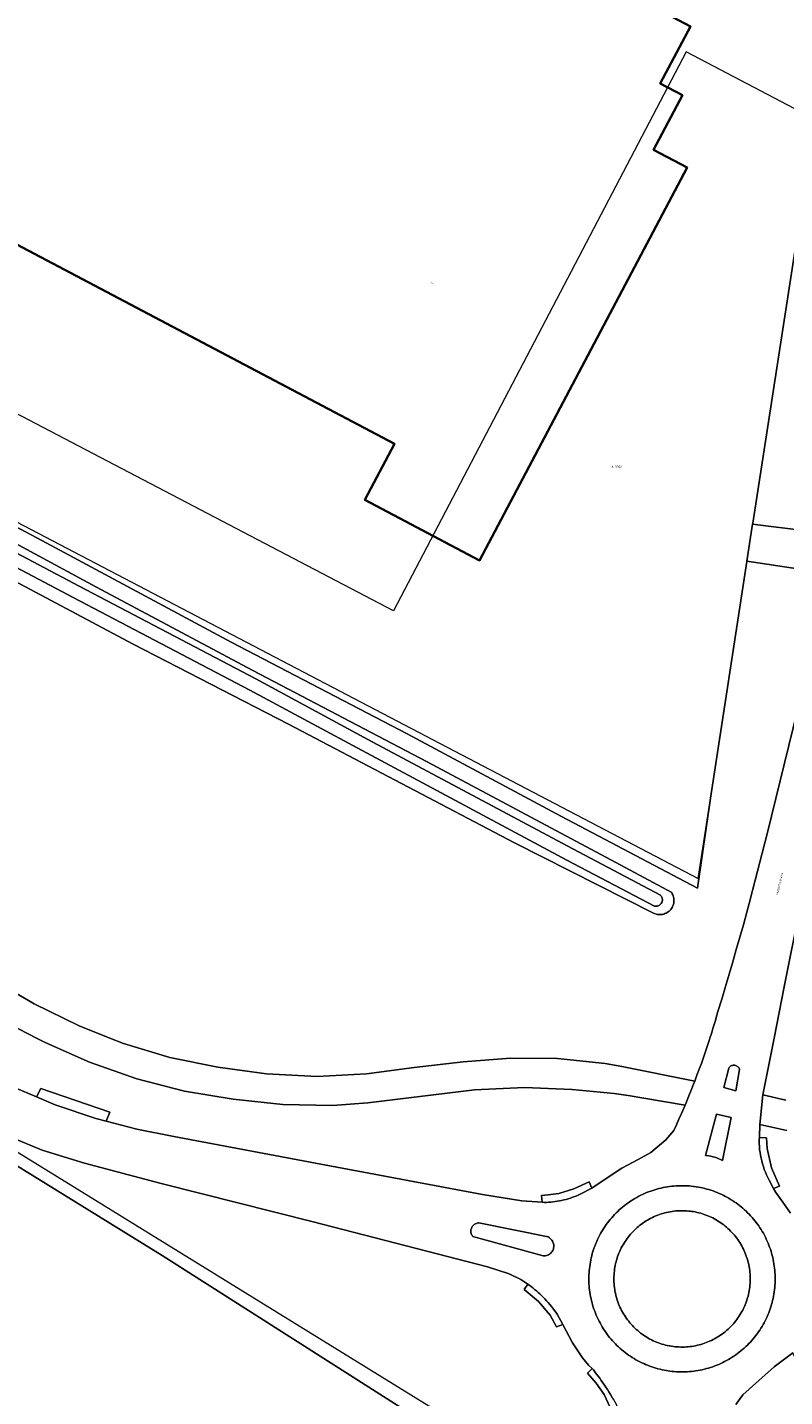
# Model space of a CAD drawing. Header units: metres. Extents: x 250001 to 257773, y 598992 to 609118.
# Tile 574 of 656: x 252757 to 252877, y 606443 to 606660. Entities that reach past the tile are written whole.
import ezdxf
from ezdxf.enums import TextEntityAlignment as Align
from ezdxf.lldxf.tags import DXFTag

# ---------------------------------------------------------------- set-up
doc = ezdxf.new("R2010")
doc.units = ezdxf.units.M
for name, color, linetype, lineweight in [('B-WE-GR-GRAS-GV', 252, 'Continuous', 13), ('B-WE-GR-GROENVOORZIENING-GV', 252, 'Continuous', 18), ('B-WE-IE-TERREINAFSCHEIDING_KUNSTMATIG_HEKWERK-G', 252, 'IE-TERREINAFSCHEIDING-KUNSTMATIG', 18), ('B-WE-KG-GRENS_PERCEEL-G', 150, 'KG-PERCEEL', 18), ('B-WE-KG-GRENS_PERCEEL-S', 150, 'Continuous', 25), ('B-WE-OG-BEBOUWING-GV', 1, 'Continuous', 35), ('B-WE-OG-BEBOUWING-T18', 7, 'Continuous', 18), ('B-WE-OG-TERREIN_ERF-GV', 7, 'Continuous', 18), ('B-WE-OG-TOPOGRAFIE-T18', 2, 'Continuous', 18), ('B-WE-OG-WATER-GV', 252, 'Continuous', 18), ('B-WE-OG-WATER_SLOOT-GV', 252, 'Continuous', 18), ('B-WE-VH-VERHARDING_GESLOTEN-GV', 252, 'Continuous', 18), ('B-WE-VH-VERHARDING_OPEN-GV', 252, 'Continuous', 18), ('X-XX-AL-REFERENTIE-G', 7, 'Continuous', 18)]:
    doc.layers.add(name, color=color, linetype=linetype, lineweight=lineweight)
doc.styles.add('NLCS-ISO', font='NLCS-ISO.ttf')
doc.styles.add('NLCS-ISO-ANNOTATIEF-T18', font='NLCS-ISO.ttf', dxfattribs={"height": 1.8})
doc.styles.get("Standard").update_dxf_attribs({"font": 'NLCS-ISO.ttf'})
doc.linetypes.add('IE-TERREINAFSCHEIDING-KUNSTMATIG', pattern='A,4,[82,NLCS.shx,S=0.75,R=90,X=0,Y=0],4,-2', length=10)
tags = doc.linetypes.add('KG-PERCEEL', pattern='A,5.5,-2,["P",Standard,S=1.8,R=0,X=-0.5,Y=-0.9],-2,5.5,-2,[5,NLCS.SHX,S=0.75,R=0,X=0,Y=0],-2', length=19).pattern_tags.tags
tags[6] = DXFTag(74, 10)

# ---------------------------------------------------------------- blocks, each defined once
blk = doc.blocks.new('SKG-PERCEELNUMMER-SO')
at = {"style": 'NLCS-ISO', "oblique": 10, "flags": 1}
blk.add_attdef('GEMEENTECODE', text='', height=1.8, dxfattribs=at).set_placement((0, 2.6), align=Align.MIDDLE_CENTER)
at = {"style": 'NLCS-ISO', "oblique": 10}
blk.add_attdef('SECTIE', text='', height=1.8, dxfattribs=at).set_placement((-0.5, 0), align=Align.MIDDLE_RIGHT)
blk.add_attdef('PERCEELNUMMER', text='', height=1.8, dxfattribs=at).set_placement((0.5, 0), align=Align.MIDDLE_LEFT)
blk = doc.blocks.new('BS2021-132-Xref-KAD-20210617')
at = {"layer": 'B-WE-KG-GRENS_PERCEEL-G', "flags": 128}
for points in [[(252882.194, 606645.613), (252861.74, 606656.32), (252815.36, 606567.73), (252609.183, 606675.668)], [(252602.109, 606662.146), (252863.647, 606525.284)], [(252863.647, 606525.284), (252876.903, 606611.253), (252881.459, 606640.864), (252882.194, 606645.613)], [(252595.626, 606574.342), (252628.836, 606553.757), (252632.196, 606558.237), (252668.26, 606536.285), (252747.108, 606487.229), (252858.212, 606418.685), (252854.18, 606412.189), (252876.875, 606397.058)]]:
    blk.add_lwpolyline(points, dxfattribs=at)
at = {"layer": 'B-WE-KG-GRENS_PERCEEL-S', "xscale": 0.2, "yscale": 0.2, "zscale": 0.2}
blk.add_blockref('SKG-PERCEELNUMMER-SO', (252850.346, 606590.535), dxfattribs=at).add_auto_attribs({'PERCEELNUMMER': '3352', 'SECTIE': 'A'})
blk = doc.blocks.new('BS2021-132-Xref-BGT-GRIJS-20210617-aangepast')
at = {"layer": 'B-WE-GR-GRAS-GV', "flags": 128}
for points in [[(252854.25, 606417.362), (252778.693, 606465.513), (252722.828, 606500.053), (252704.968, 606510.712), (252680.286, 606526.767), (252631.603, 606557.327), (252628.327, 606552.431), (252626.825, 606549.543), (252614.179, 606556.823), (252598.311, 606566.123), (252593.058, 606569.26)], [(252882.408, 606533.615), (252877.315, 606508.122), (252875.71, 606500), (252873.931, 606490.992), (252877.583, 606490.148)]]:
    blk.add_lwpolyline(points, dxfattribs=at)
blk.add_lwpolyline([(252774.308, 606836.816), (252661.712, 606907.197), (252660.29, 606904.843), (252772.851, 606834.484), (252822.094, 606803.703), (252829.115, 606799.314), (252831.529, 606797.805), (252848.316, 606787.313), (252895.215, 606747.052), (252897.561, 606745.037), (252872.317, 606581.637), (252872.289, 606581.456), (252880.367, 606580.476), (252881.982, 606581.376), (252900.158, 606653.646), (252912.065, 606702.089), (252917.596, 606728.354), (252920.89, 606741.948), (252921.573, 606744.764), (252832.163, 606800.652), (252829.815, 606802.12), (252823.552, 606806.035)], close=True, dxfattribs=at)
at = {"layer": 'B-WE-GR-GROENVOORZIENING-GV', "flags": 128}
for points in [[(252752.511, 606508.836), (252758.408, 606505.419), (252765.537, 606501.955), (252770.398, 606500), (252772.561, 606499.13), (252779.909, 606496.92), (252787.514, 606495.358), (252795.247, 606494.323), (252803.289, 606493.924), (252811.072, 606494.309), (252818.643, 606495.35), (252826.432, 606496.247), (252833.914, 606496.818), (252841.38, 606496.756), (252848.95, 606495.942), (252851.301, 606495.544), (252863.125, 606493.166), (252863.481, 606494.101), (252863.828, 606495.039), (252864.169, 606495.98), (252864.502, 606496.924), (252864.827, 606497.87), (252865.145, 606498.818), (252865.455, 606499.77), (252865.528, 606500), (252865.758, 606500.723), (252866.053, 606501.679), (252866.34, 606502.638), (252866.62, 606503.598), (252866.799, 606504.229), (252867.397, 606506.185), (252867.988, 606508.143), (252868.571, 606510.103), (252869.147, 606512.066), (252869.714, 606514.03), (252870.275, 606515.997), (252870.827, 606517.967), (252871.372, 606519.938), (252871.908, 606521.911), (252871.928, 606521.984), (252874.609, 606532.359), (252883.479, 606568.55)], [(252879.466, 606574.357), (252871.371, 606575.581), (252871.365, 606575.541), (252865.599, 606538.019), (252863.57, 606523.745), (252842.025, 606535.114), (252817.549, 606548.232), (252789.674, 606562.775), (252759.629, 606578.851), (252722.488, 606598.568), (252695.837, 606612.564), (252661.687, 606630.723), (252624.182, 606650.512), (252610.814, 606657.667), (252603.287, 606661.719), (252613.226, 606680.373), (252624.412, 606701.568), (252638.5, 606728.168), (252649.591, 606749.393), (252666.602, 606781.457), (252680.755, 606808.118)], [(252755.397, 606492.102), (252758.797, 606490.67), (252759.455, 606492.022), (252770.434, 606488.227), (252769.857, 606486.795), (252774.706, 606485.536), (252780.534, 606484.39), (252804.717, 606479.842), (252829.478, 606475.169), (252835.733, 606474.179), (252838.962, 606473.957), (252838.854, 606475.036), (252839.867, 606475.122), (252841.585, 606475.366), (252843.962, 606476.092), (252846.375, 606477.197), (252846.819, 606476.205), (252848.777, 606477.517), (252851.59, 606479.381), (252854.157, 606480.724), (252856.178, 606481.858), (252858.519, 606483.838), (252859.793, 606485.323), (252860.211, 606486.23), (252860.622, 606487.141), (252861.025, 606488.054), (252861.422, 606488.971), (252861.589, 606489.366), (252854.73, 606490.499), (252852.594, 606490.898), (252850.338, 606491.215), (252843.721, 606491.839), (252836.119, 606492.16), (252828.212, 606491.764), (252811.326, 606489.749), (252805.724, 606489.315), (252797.829, 606489.481), (252789.972, 606490.304), (252782.244, 606491.582), (252774.673, 606493.557), (252767.187, 606496.159), (252760.19, 606499.288), (252758.807, 606500), (252753.183, 606502.896)], [(252746.249, 606583.38), (252768.181, 606571.528), (252793.085, 606558.275), (252820.723, 606543.76), (252850.625, 606527.816), (252859.474, 606523.045), (252859.57, 606522.881), (252859.651, 606522.709), (252859.718, 606522.531), (252859.77, 606522.348), (252859.806, 606522.161), (252859.827, 606521.972), (252859.831, 606521.781), (252859.819, 606521.591), (252859.792, 606521.403), (252859.749, 606521.218), (252859.69, 606521.037), (252859.617, 606520.861), (252859.529, 606520.693), (252859.427, 606520.532), (252859.312, 606520.381), (252859.184, 606520.239), (252859.045, 606520.109), (252858.896, 606519.991), (252858.738, 606519.886), (252858.571, 606519.795), (252858.397, 606519.718), (252858.217, 606519.656), (252858.033, 606519.609), (252857.845, 606519.578), (252857.655, 606519.562), (252857.465, 606519.563), (252857.275, 606519.58), (252857.151, 606519.6), (252856.605, 606519.77), (252834.543, 606530.942), (252798.743, 606549.735), (252774.131, 606562.44), (252752.029, 606574.147)], [(252722.828, 606500.053), (252778.693, 606465.513), (252854.25, 606417.362)], [(252850.281, 606440.153), (252848.752, 606443.469), (252847.486, 606445.289), (252846.104, 606446.889), (252846.886, 606447.598), (252846.308, 606448.129), (252845.346, 606449.305), (252843.747, 606451.69), (252842.201, 606454.6), (252841.223, 606454.233), (252840.193, 606456.089), (252838.372, 606458.241), (252836.087, 606460.109), (252836.664, 606460.959), (252835.585, 606461.693), (252833.684, 606462.592), (252830.259, 606463.721), (252802.667, 606470.875), (252778.541, 606476.921), (252766.422, 606480.168), (252759.681, 606482.216), (252753.342, 606484.874)], [(252877.696, 606485.361), (252873.429, 606486.312), (252873.382, 606484.242), (252874.489, 606484.199), (252874.584, 606482.508), (252875.31, 606479.444), (252876.566, 606476.541), (252875.586, 606476.13), (252875.967, 606475.486), (252877.062, 606473.995), (252878.318, 606472.219)], [(252880.324, 606434.796), (252884.458, 606451.41), (252882.629, 606451.485), (252882.779, 606450.454), (252881.561, 606450.164), (252880.143, 606449.61), (252879.135, 606449.096), (252878.672, 606450.097), (252875.737, 606447.869), (252873.26, 606445.708), (252870.724, 606443.454), (252869.624, 606441.888)]]:
    blk.add_lwpolyline(points, dxfattribs=at)
blk.add_lwpolyline([(252861.574, 606472.617), (252861.28, 606472.626), (252860.986, 606472.626), (252860.692, 606472.619), (252860.398, 606472.603), (252860.105, 606472.58), (252859.813, 606472.548), (252859.521, 606472.509), (252859.231, 606472.462), (252858.942, 606472.406), (252858.655, 606472.343), (252858.37, 606472.272), (252858.086, 606472.194), (252857.805, 606472.108), (252857.527, 606472.014), (252857.25, 606471.912), (252856.977, 606471.804), (252856.707, 606471.687), (252856.44, 606471.564), (252856.177, 606471.433), (252855.917, 606471.295), (252855.661, 606471.15), (252855.409, 606470.998), (252855.162, 606470.84), (252854.919, 606470.674), (252854.68, 606470.503), (252854.446, 606470.324), (252854.217, 606470.14), (252853.993, 606469.949), (252853.775, 606469.752), (252853.562, 606469.55), (252853.354, 606469.341), (252853.152, 606469.127), (252852.956, 606468.908), (252852.766, 606468.683), (252852.583, 606468.454), (252852.405, 606468.219), (252852.234, 606467.98), (252852.07, 606467.736), (252851.912, 606467.488), (252851.762, 606467.236), (252851.618, 606466.979), (252851.481, 606466.719), (252851.351, 606466.455), (252851.228, 606466.188), (252851.113, 606465.917), (252851.005, 606465.643), (252850.905, 606465.367), (252850.812, 606465.088), (252850.727, 606464.806), (252850.65, 606464.523), (252850.58, 606464.237), (252850.518, 606463.95), (252850.464, 606463.661), (252850.418, 606463.37), (252850.379, 606463.079), (252850.349, 606462.786), (252850.326, 606462.493), (252850.312, 606462.199), (252850.306, 606461.905), (252850.307, 606461.611), (252850.317, 606461.317), (252850.334, 606461.024), (252850.36, 606460.731), (252850.394, 606460.438), (252850.435, 606460.147), (252850.484, 606459.857), (252850.542, 606459.569), (252850.607, 606459.282), (252850.679, 606458.997), (252850.76, 606458.714), (252850.848, 606458.434), (252850.944, 606458.156), (252851.047, 606457.881), (252851.158, 606457.608), (252851.276, 606457.339), (252851.402, 606457.073), (252851.534, 606456.81), (252851.674, 606456.552), (252851.821, 606456.297), (252851.974, 606456.046), (252852.135, 606455.799), (252852.302, 606455.557), (252852.475, 606455.32), (252852.655, 606455.087), (252852.841, 606454.86), (252853.034, 606454.637), (252853.232, 606454.42), (252853.436, 606454.208), (252853.646, 606454.002), (252853.861, 606453.802), (252854.082, 606453.608), (252854.308, 606453.419), (252854.539, 606453.237), (252854.774, 606453.062), (252855.015, 606452.892), (252855.26, 606452.73), (252855.509, 606452.574), (252855.763, 606452.425), (252856.02, 606452.282), (252856.281, 606452.147), (252856.546, 606452.019), (252856.814, 606451.899), (252857.086, 606451.786), (252857.36, 606451.68), (252857.637, 606451.581), (252857.917, 606451.49), (252858.199, 606451.407), (252858.483, 606451.332), (252858.769, 606451.264), (252859.057, 606451.204), (252859.158, 606451.185), (252859.448, 606451.136), (252859.739, 606451.095), (252860.031, 606451.061), (252860.324, 606451.036), (252860.618, 606451.018), (252860.912, 606451.009), (252861.206, 606451.007), (252861.5, 606451.014), (252861.793, 606451.028), (252862.087, 606451.051), (252862.379, 606451.082), (252862.671, 606451.12), (252862.961, 606451.166), (252863.25, 606451.221), (252863.538, 606451.283), (252863.823, 606451.353), (252864.107, 606451.43), (252864.388, 606451.516), (252864.667, 606451.609), (252864.944, 606451.709), (252865.217, 606451.817), (252865.488, 606451.932), (252865.755, 606452.055), (252866.019, 606452.185), (252866.279, 606452.322), (252866.535, 606452.466), (252866.788, 606452.617), (252867.036, 606452.775), (252867.28, 606452.939), (252867.519, 606453.11), (252867.753, 606453.288), (252867.983, 606453.472), (252868.207, 606453.662), (252868.427, 606453.858), (252868.64, 606454.06), (252868.848, 606454.267), (252869.051, 606454.48), (252869.248, 606454.699), (252869.438, 606454.923), (252869.623, 606455.152), (252869.801, 606455.386), (252869.973, 606455.625), (252870.138, 606455.868), (252870.296, 606456.116), (252870.448, 606456.368), (252870.593, 606456.624), (252870.73, 606456.883), (252870.861, 606457.147), (252870.984, 606457.414), (252871.101, 606457.684), (252871.209, 606457.957), (252871.311, 606458.233), (252871.404, 606458.512), (252871.49, 606458.793), (252871.569, 606459.077), (252871.639, 606459.362), (252871.702, 606459.649), (252871.757, 606459.938), (252871.805, 606460.229), (252871.844, 606460.52), (252871.875, 606460.812), (252871.898, 606461.106), (252871.914, 606461.399), (252871.921, 606461.693), (252871.921, 606461.987), (252871.912, 606462.281), (252871.895, 606462.575), (252871.871, 606462.868), (252871.838, 606463.16), (252871.798, 606463.451), (252871.749, 606463.742), (252871.693, 606464.03), (252871.629, 606464.317), (252871.557, 606464.602), (252871.477, 606464.885), (252871.39, 606465.166), (252871.295, 606465.444), (252871.193, 606465.72), (252871.083, 606465.993), (252870.966, 606466.263), (252870.841, 606466.529), (252870.709, 606466.792), (252870.571, 606467.051), (252870.425, 606467.306), (252870.272, 606467.558), (252870.112, 606467.805), (252869.946, 606468.047), (252869.773, 606468.285), (252869.594, 606468.519), (252869.409, 606468.747), (252869.217, 606468.97), (252869.02, 606469.188), (252868.816, 606469.4), (252868.607, 606469.607), (252868.393, 606469.808), (252868.172, 606470.003), (252867.947, 606470.192), (252867.717, 606470.375), (252867.482, 606470.551), (252867.242, 606470.721), (252866.997, 606470.885), (252866.749, 606471.042), (252866.495, 606471.192), (252866.238, 606471.334), (252865.978, 606471.47), (252865.713, 606471.599), (252865.446, 606471.721), (252865.175, 606471.835), (252864.901, 606471.942), (252864.624, 606472.041), (252864.345, 606472.133), (252864.063, 606472.217), (252863.779, 606472.293), (252863.493, 606472.362), (252863.205, 606472.423), (252862.916, 606472.476), (252862.625, 606472.521), (252862.453, 606472.544), (252862.161, 606472.576), (252861.868, 606472.601)], close=True, dxfattribs=at)
at = {"layer": 'B-WE-IE-TERREINAFSCHEIDING_KUNSTMATIG_HEKWERK-G', "flags": 128}
blk.add_lwpolyline([(252865.599, 606538.019), (252863.57, 606523.745), (252842.025, 606535.114), (252817.549, 606548.232), (252789.673, 606562.775), (252759.629, 606578.851), (252722.489, 606598.568), (252695.837, 606612.564), (252661.687, 606630.723), (252624.182, 606650.512), (252610.814, 606657.667), (252603.287, 606661.719), (252613.226, 606680.373), (252624.412, 606701.568), (252638.5, 606728.168), (252649.591, 606749.393), (252666.602, 606781.457), (252680.756, 606808.118), (252697.534, 606839.926), (252710.132, 606863.447), (252740.51, 606844.515), (252758.586, 606833.134), (252784.039, 606817.242), (252807.01, 606802.726), (252842.777, 606780.305), (252862.959, 606767.478), (252885.833, 606753.008), (252897.635, 606745.515)], dxfattribs=at)
at = {"layer": 'B-WE-OG-BEBOUWING-GV', "flags": 128}
blk.add_lwpolyline([(252748.626, 606743.008), (252704.328, 606766.391), (252657.475, 606677.63), (252701.773, 606654.247), (252704.193, 606658.832), (252707.612, 606657.027), (252705.192, 606652.442), (252815.538, 606594.193), (252810.845, 606585.302), (252829.022, 606575.707), (252861.9, 606637.99), (252856.591, 606640.793), (252861.171, 606649.469), (252857.661, 606651.322), (252862.446, 606660.385), (252742.741, 606723.575), (252738.237, 606715.042), (252734.817, 606716.848)], close=True, dxfattribs=at)
at = {"layer": 'B-WE-OG-TERREIN_ERF-GV', "flags": 128}
blk.add_lwpolyline([(252680.755, 606808.118), (252666.602, 606781.457), (252649.591, 606749.393), (252638.5, 606728.168), (252624.412, 606701.568), (252613.226, 606680.373), (252603.287, 606661.719), (252610.814, 606657.667), (252624.182, 606650.512), (252661.687, 606630.723), (252695.837, 606612.564), (252722.488, 606598.568), (252759.629, 606578.851), (252789.674, 606562.775), (252817.549, 606548.232), (252842.025, 606535.114), (252863.57, 606523.745), (252865.599, 606538.019), (252871.365, 606575.541), (252871.371, 606575.581), (252872.289, 606581.456), (252872.317, 606581.637), (252897.561, 606745.037)], dxfattribs=at)
blk.add_lwpolyline([(252829.022, 606575.707), (252810.845, 606585.302), (252815.538, 606594.193), (252705.192, 606652.442), (252707.612, 606657.027), (252704.193, 606658.832), (252701.773, 606654.247), (252657.475, 606677.63), (252704.328, 606766.391), (252748.626, 606743.008), (252734.817, 606716.848), (252738.237, 606715.042), (252742.741, 606723.575), (252862.446, 606660.385), (252857.661, 606651.322), (252861.171, 606649.469), (252856.591, 606640.793), (252861.9, 606637.99)], close=True, dxfattribs=at)
at = {"layer": 'B-WE-OG-WATER-GV', "flags": 128}
blk.add_lwpolyline([(252734.482, 606585.762), (252764.622, 606569.852), (252792.602, 606555.158), (252811.073, 606545.191), (252842.862, 606528.217), (252856.758, 606520.895), (252856.818, 606520.886), (252856.948, 606520.878), (252857.077, 606520.887), (252857.204, 606520.911), (252857.327, 606520.951), (252857.444, 606521.006), (252857.554, 606521.074), (252857.655, 606521.156), (252857.744, 606521.249), (252857.822, 606521.353), (252857.886, 606521.466), (252857.936, 606521.585), (252857.97, 606521.71), (252857.989, 606521.838), (252857.992, 606521.968), (252857.979, 606522.096), (252857.951, 606522.223), (252857.907, 606522.344), (252857.848, 606522.46), (252857.775, 606522.567), (252857.69, 606522.665), (252843.799, 606529.984), (252812.019, 606546.953), (252793.542, 606556.923), (252765.553, 606571.622), (252735.416, 606587.53)], dxfattribs=at)
at = {"layer": 'B-WE-OG-WATER_SLOOT-GV', "flags": 128}
for points in [[(252752.029, 606574.147), (252774.131, 606562.44), (252798.743, 606549.735), (252834.543, 606530.942), (252856.605, 606519.77), (252857.151, 606519.6), (252857.275, 606519.58), (252857.465, 606519.563), (252857.655, 606519.562), (252857.845, 606519.578), (252858.033, 606519.609), (252858.217, 606519.656), (252858.397, 606519.718), (252858.571, 606519.795), (252858.738, 606519.886), (252858.896, 606519.991), (252859.045, 606520.109), (252859.184, 606520.239), (252859.312, 606520.381), (252859.427, 606520.532), (252859.529, 606520.693), (252859.617, 606520.861), (252859.69, 606521.037), (252859.749, 606521.218), (252859.792, 606521.403), (252859.819, 606521.591), (252859.831, 606521.781), (252859.827, 606521.972), (252859.806, 606522.161), (252859.77, 606522.348), (252859.718, 606522.531), (252859.651, 606522.709), (252859.57, 606522.881), (252859.474, 606523.045), (252850.625, 606527.816), (252820.723, 606543.76), (252793.085, 606558.275), (252768.181, 606571.528), (252746.249, 606583.38)], [(252735.416, 606587.53), (252765.553, 606571.622), (252793.542, 606556.923), (252812.019, 606546.953), (252843.799, 606529.984), (252857.69, 606522.665), (252857.775, 606522.567), (252857.848, 606522.46), (252857.907, 606522.344), (252857.951, 606522.223), (252857.979, 606522.096), (252857.992, 606521.968), (252857.989, 606521.838), (252857.97, 606521.71), (252857.936, 606521.585), (252857.886, 606521.466), (252857.822, 606521.353), (252857.744, 606521.249), (252857.655, 606521.156), (252857.554, 606521.074), (252857.444, 606521.006), (252857.327, 606520.951), (252857.204, 606520.911), (252857.077, 606520.887), (252856.948, 606520.878), (252856.818, 606520.886), (252856.758, 606520.895), (252842.862, 606528.217), (252811.073, 606545.191), (252792.602, 606555.158), (252764.622, 606569.852), (252734.482, 606585.762)]]:
    blk.add_lwpolyline(points, dxfattribs=at)
at = {"layer": 'B-WE-VH-VERHARDING_GESLOTEN-GV', "flags": 128}
for points in [[(252753.183, 606502.896), (252758.807, 606500), (252760.19, 606499.288), (252767.187, 606496.159), (252774.673, 606493.557), (252782.244, 606491.582), (252789.972, 606490.304), (252797.829, 606489.481), (252805.724, 606489.315), (252811.326, 606489.749), (252828.212, 606491.764), (252836.119, 606492.16), (252843.721, 606491.839), (252850.338, 606491.215), (252852.594, 606490.898), (252854.73, 606490.499), (252861.589, 606489.366), (252861.81, 606489.891), (252862.192, 606490.814), (252862.566, 606491.74), (252862.933, 606492.669), (252863.125, 606493.166), (252851.301, 606495.544), (252848.95, 606495.942), (252841.38, 606496.756), (252833.914, 606496.818), (252826.432, 606496.247), (252818.643, 606495.35), (252811.072, 606494.309), (252803.289, 606493.924), (252795.247, 606494.323), (252787.514, 606495.358), (252779.909, 606496.92), (252772.561, 606499.13), (252770.398, 606500), (252765.537, 606501.955), (252758.408, 606505.419), (252752.511, 606508.836)], [(252878.318, 606472.219), (252877.062, 606473.995), (252875.967, 606475.486), (252875.586, 606476.13), (252874.903, 606477.484), (252874.693, 606477.897), (252874.497, 606478.317), (252874.315, 606478.744), (252874.148, 606479.177), (252873.997, 606479.615), (252873.86, 606480.058), (252873.739, 606480.506), (252873.634, 606480.957), (252873.544, 606481.412), (252873.47, 606481.87), (252873.411, 606482.33), (252873.369, 606482.792), (252873.342, 606483.255), (252873.332, 606483.719), (252873.332, 606483.852), (252873.382, 606484.242), (252873.429, 606486.312), (252873.931, 606490.992), (252875.71, 606500), (252877.315, 606508.122), (252882.408, 606533.615)], [(252883.479, 606568.55), (252874.609, 606532.359), (252871.928, 606521.984), (252871.908, 606521.911), (252871.372, 606519.938), (252870.827, 606517.967), (252870.275, 606515.997), (252869.714, 606514.03), (252869.147, 606512.066), (252868.571, 606510.103), (252867.988, 606508.143), (252867.397, 606506.185), (252866.799, 606504.229), (252866.62, 606503.598), (252866.34, 606502.638), (252866.053, 606501.679), (252865.758, 606500.723), (252865.528, 606500), (252865.455, 606499.77), (252865.145, 606498.818), (252864.827, 606497.87), (252864.502, 606496.924), (252864.169, 606495.98), (252863.828, 606495.039), (252863.481, 606494.101), (252863.125, 606493.166), (252862.933, 606492.669), (252862.566, 606491.74), (252862.192, 606490.814), (252861.81, 606489.891), (252861.589, 606489.366), (252861.422, 606488.971), (252861.025, 606488.054), (252860.622, 606487.141), (252860.211, 606486.23), (252859.793, 606485.323), (252858.519, 606483.838), (252856.178, 606481.858), (252854.157, 606480.724), (252851.59, 606479.381), (252848.777, 606477.517), (252846.819, 606476.205), (252845.087, 606475.299), (252844.76, 606475.148), (252844.428, 606475.006), (252844.092, 606474.871), (252843.753, 606474.745), (252843.41, 606474.627), (252843.065, 606474.518), (252842.719, 606474.418), (252842.372, 606474.328), (252842.024, 606474.246), (252841.677, 606474.174), (252841.33, 606474.112), (252840.986, 606474.06), (252840.644, 606474.018), (252840.305, 606473.985), (252839.97, 606473.963), (252839.639, 606473.95), (252839.313, 606473.948), (252838.993, 606473.956), (252838.962, 606473.957), (252835.733, 606474.179), (252829.478, 606475.169), (252804.717, 606479.842), (252780.534, 606484.39), (252774.706, 606485.536), (252769.857, 606486.795), (252768.216, 606487.221), (252761.748, 606489.428), (252758.797, 606490.67), (252755.397, 606492.102)], [(252753.342, 606484.874), (252759.681, 606482.216), (252766.422, 606480.168), (252778.541, 606476.921), (252802.667, 606470.875), (252830.259, 606463.721), (252833.684, 606462.592), (252835.585, 606461.693), (252836.664, 606460.959), (252836.902, 606460.796), (252837.183, 606460.593), (252837.464, 606460.38), (252837.744, 606460.157), (252838.022, 606459.924), (252838.299, 606459.683), (252838.573, 606459.432), (252838.844, 606459.174), (252839.112, 606458.908), (252839.376, 606458.635), (252839.636, 606458.354), (252839.891, 606458.068), (252840.141, 606457.776), (252840.385, 606457.478), (252840.624, 606457.175), (252840.856, 606456.868), (252841.081, 606456.558), (252841.299, 606456.244), (252842.201, 606454.6), (252843.747, 606451.69), (252845.346, 606449.305), (252846.308, 606448.129), (252846.886, 606447.598), (252847.062, 606447.379), (252847.314, 606447.058), (252847.566, 606446.73), (252847.818, 606446.394), (252848.068, 606446.052), (252848.317, 606445.704), (252848.565, 606445.35), (252848.81, 606444.991), (252849.054, 606444.626), (252849.295, 606444.258), (252849.533, 606443.886), (252849.768, 606443.51), (252849.999, 606443.131)], [(252869.624, 606441.888), (252870.724, 606443.454), (252873.26, 606445.708), (252875.737, 606447.869), (252878.672, 606450.097)], [(252877.583, 606490.148), (252873.931, 606490.992), (252873.429, 606486.312), (252877.696, 606485.361)]]:
    blk.add_lwpolyline(points, dxfattribs=at)
for points in [[(252868.577, 606495.337), (252868.662, 606495.427), (252868.757, 606495.506), (252868.862, 606495.572), (252868.975, 606495.624), (252869.093, 606495.66), (252869.216, 606495.681), (252869.339, 606495.687), (252869.463, 606495.676), (252869.584, 606495.65), (252869.701, 606495.608), (252869.811, 606495.551), (252869.913, 606495.481), (252870.005, 606495.398), (252870.086, 606495.304), (252870.154, 606495.201), (252870.208, 606495.089), (252870.228, 606495.035), (252869.644, 606491.635), (252867.76, 606492.142), (252868.504, 606495.237)], [(252866.548, 606487.91), (252868.893, 606487.411), (252867.519, 606480.582), (252867.224, 606480.733), (252866.921, 606480.869), (252866.613, 606480.99), (252866.299, 606481.097), (252865.98, 606481.188), (252865.657, 606481.264), (252865.331, 606481.324), (252865.002, 606481.368), (252864.835, 606481.384)], [(252850.191, 606471.774), (252850.425, 606472.025), (252850.666, 606472.271), (252850.911, 606472.511), (252851.163, 606472.745), (252851.42, 606472.973), (252851.681, 606473.196), (252851.948, 606473.412), (252852.221, 606473.622), (252852.497, 606473.825), (252852.779, 606474.022), (252853.065, 606474.213), (252853.355, 606474.396), (252853.65, 606474.573), (252853.948, 606474.743), (252854.251, 606474.906), (252854.557, 606475.062), (252854.867, 606475.211), (252855.18, 606475.352), (252855.496, 606475.486), (252855.816, 606475.613), (252856.138, 606475.732), (252856.463, 606475.844), (252856.79, 606475.948), (252857.12, 606476.045), (252857.452, 606476.133), (252857.786, 606476.214), (252858.122, 606476.288), (252858.459, 606476.353), (252858.798, 606476.411), (252859.138, 606476.46), (252859.479, 606476.502), (252859.821, 606476.536), (252860.163, 606476.562), (252860.506, 606476.579), (252860.85, 606476.589), (252861.194, 606476.591), (252861.537, 606476.585), (252861.88, 606476.571), (252862.223, 606476.548), (252862.565, 606476.518), (252862.907, 606476.48), (252863.019, 606476.466), (252863.359, 606476.418), (252863.698, 606476.361), (252864.036, 606476.297), (252864.372, 606476.225), (252864.706, 606476.146), (252865.038, 606476.058), (252865.369, 606475.963), (252865.696, 606475.86), (252866.022, 606475.75), (252866.344, 606475.632), (252866.664, 606475.506), (252866.981, 606475.374), (252867.295, 606475.233), (252867.605, 606475.086), (252867.912, 606474.931), (252868.215, 606474.769), (252868.514, 606474.601), (252868.81, 606474.425), (252869.101, 606474.242), (252869.388, 606474.053), (252869.67, 606473.857), (252869.948, 606473.655), (252870.22, 606473.446), (252870.488, 606473.231), (252870.751, 606473.01), (252871.009, 606472.782), (252871.261, 606472.549), (252871.508, 606472.31), (252871.749, 606472.065), (252871.984, 606471.815), (252872.214, 606471.559), (252872.437, 606471.298), (252872.655, 606471.032), (252872.866, 606470.761), (252873.071, 606470.485), (252873.269, 606470.204), (252873.46, 606469.919), (252873.645, 606469.63), (252873.823, 606469.336), (252873.995, 606469.038), (252874.159, 606468.736), (252874.316, 606468.431), (252874.466, 606468.122), (252874.609, 606467.809), (252874.745, 606467.493), (252874.873, 606467.174), (252874.994, 606466.853), (252875.107, 606466.528), (252875.212, 606466.201), (252875.31, 606465.872), (252875.4, 606465.54), (252875.483, 606465.207), (252875.558, 606464.872), (252875.624, 606464.534), (252875.683, 606464.196), (252875.734, 606463.856), (252875.778, 606463.515), (252875.813, 606463.174), (252875.84, 606462.831), (252875.859, 606462.488), (252875.871, 606462.145), (252875.874, 606461.801), (252875.869, 606461.457), (252875.857, 606461.114), (252875.836, 606460.771), (252875.807, 606460.429), (252875.771, 606460.087), (252875.726, 606459.746), (252875.674, 606459.407), (252875.613, 606459.069), (252875.545, 606458.732), (252875.469, 606458.397), (252875.385, 606458.063), (252875.293, 606457.732), (252875.194, 606457.403), (252875.087, 606457.077), (252874.973, 606456.753), (252874.851, 606456.432), (252874.722, 606456.113), (252874.585, 606455.798), (252874.441, 606455.486), (252874.289, 606455.178), (252874.131, 606454.873), (252873.965, 606454.572), (252873.793, 606454.275), (252873.613, 606453.981), (252873.427, 606453.693), (252873.234, 606453.408), (252873.035, 606453.128), (252872.829, 606452.853), (252872.617, 606452.583), (252872.399, 606452.318), (252872.174, 606452.058), (252871.944, 606451.803), (252871.707, 606451.554), (252871.465, 606451.31), (252871.217, 606451.072), (252870.964, 606450.839), (252870.706, 606450.613), (252870.442, 606450.393), (252870.173, 606450.179), (252869.899, 606449.971), (252869.621, 606449.77), (252869.338, 606449.575), (252869.05, 606449.387), (252868.758, 606449.206), (252868.462, 606449.031), (252868.162, 606448.864), (252867.859, 606448.703), (252867.551, 606448.55), (252867.24, 606448.404), (252866.926, 606448.265), (252866.609, 606448.133), (252866.288, 606448.009), (252865.965, 606447.892), (252865.639, 606447.783), (252865.311, 606447.682), (252864.98, 606447.588), (252864.648, 606447.502), (252864.313, 606447.423), (252863.977, 606447.353), (252863.639, 606447.29), (252863.3, 606447.235), (252862.959, 606447.189), (252862.618, 606447.15), (252862.276, 606447.119), (252861.933, 606447.096), (252861.59, 606447.081), (252861.246, 606447.074), (252860.903, 606447.074), (252860.559, 606447.084), (252860.216, 606447.1), (252859.873, 606447.125), (252859.531, 606447.158), (252859.19, 606447.199), (252858.85, 606447.248), (252858.634, 606447.283), (252858.296, 606447.344), (252857.96, 606447.413), (252857.625, 606447.49), (252857.292, 606447.575), (252856.961, 606447.668), (252856.632, 606447.768), (252856.306, 606447.876), (252855.982, 606447.991), (252855.661, 606448.114), (252855.343, 606448.244), (252855.029, 606448.382), (252854.717, 606448.527), (252854.409, 606448.679), (252854.105, 606448.838), (252853.804, 606449.005), (252853.507, 606449.178), (252853.215, 606449.358), (252852.927, 606449.545), (252852.643, 606449.739), (252852.363, 606449.939), (252852.089, 606450.145), (252851.819, 606450.358), (252851.554, 606450.578), (252851.295, 606450.803), (252851.041, 606451.034), (252850.792, 606451.271), (252850.549, 606451.514), (252850.312, 606451.762), (252850.08, 606452.016), (252849.855, 606452.275), (252849.635, 606452.54), (252849.422, 606452.809), (252849.215, 606453.083), (252849.014, 606453.362), (252848.821, 606453.646), (252848.633, 606453.934), (252848.453, 606454.227), (252848.279, 606454.523), (252848.112, 606454.823), (252847.953, 606455.128), (252847.8, 606455.435), (252847.655, 606455.747), (252847.517, 606456.062), (252847.386, 606456.379), (252847.263, 606456.7), (252847.147, 606457.023), (252847.039, 606457.35), (252846.938, 606457.678), (252846.845, 606458.009), (252846.76, 606458.342), (252846.683, 606458.677), (252846.613, 606459.013), (252846.551, 606459.351), (252846.498, 606459.69), (252846.452, 606460.031), (252846.414, 606460.372), (252846.384, 606460.715), (252846.361, 606461.058), (252846.348, 606461.401), (252846.341, 606461.744), (252846.343, 606462.088), (252846.353, 606462.431), (252846.371, 606462.775), (252846.397, 606463.117), (252846.431, 606463.459), (252846.473, 606463.8), (252846.523, 606464.14), (252846.58, 606464.479), (252846.646, 606464.816), (252846.719, 606465.152), (252846.8, 606465.486), (252846.889, 606465.818), (252846.986, 606466.147), (252847.09, 606466.475), (252847.202, 606466.8), (252847.321, 606467.122), (252847.448, 606467.441), (252847.582, 606467.757), (252847.724, 606468.071), (252847.873, 606468.38), (252848.029, 606468.686), (252848.192, 606468.989), (252848.362, 606469.287), (252848.539, 606469.582), (252848.723, 606469.872), (252848.913, 606470.158), (252849.11, 606470.44), (252849.314, 606470.716), (252849.524, 606470.988), (252849.74, 606471.255), (252849.963, 606471.517)], [(252827.773, 606469.987), (252827.846, 606470.111), (252827.933, 606470.225), (252828.031, 606470.33), (252828.141, 606470.423), (252828.261, 606470.504), (252828.388, 606470.57), (252828.522, 606470.622), (252828.662, 606470.659), (252828.804, 606470.68), (252828.883, 606470.685), (252839.886, 606468.457), (252840.026, 606468.382), (252840.157, 606468.293), (252840.279, 606468.192), (252840.391, 606468.078), (252840.49, 606467.954), (252840.576, 606467.821), (252840.648, 606467.68), (252840.706, 606467.532), (252840.748, 606467.379), (252840.775, 606467.223), (252840.786, 606467.065), (252840.781, 606466.906), (252840.76, 606466.749), (252840.724, 606466.594), (252840.672, 606466.444), (252840.605, 606466.3), (252840.524, 606466.164), (252840.43, 606466.036), (252840.323, 606465.919), (252840.205, 606465.813), (252840.078, 606465.719), (252839.941, 606465.638), (252839.797, 606465.572), (252839.646, 606465.521), (252839.492, 606465.485), (252839.335, 606465.464), (252839.176, 606465.46), (252839.089, 606465.464), (252827.97, 606468.512), (252827.878, 606468.624), (252827.799, 606468.744), (252827.735, 606468.873), (252827.685, 606469.008), (252827.65, 606469.147), (252827.631, 606469.29), (252827.628, 606469.434), (252827.641, 606469.577), (252827.67, 606469.718), (252827.714, 606469.855)]]:
    blk.add_lwpolyline(points, close=True, dxfattribs=at)
at = {"layer": 'B-WE-VH-VERHARDING_OPEN-GV', "flags": 128}
for points in [[(252883.479, 606568.55), (252887.357, 606584.373), (252881.982, 606581.376), (252880.367, 606580.476), (252872.289, 606581.456), (252871.371, 606575.581), (252879.466, 606574.357), (252883.273, 606569.646), (252883.291, 606569.615), (252883.344, 606569.518), (252883.39, 606569.417), (252883.429, 606569.313), (252883.459, 606569.206), (252883.482, 606569.097), (252883.497, 606568.987), (252883.505, 606568.876), (252883.504, 606568.765), (252883.495, 606568.655)], [(252869.463, 606495.676), (252869.339, 606495.687), (252869.216, 606495.681), (252869.093, 606495.66), (252868.975, 606495.624), (252868.862, 606495.572), (252868.757, 606495.506), (252868.662, 606495.427), (252868.577, 606495.337), (252868.504, 606495.237), (252867.76, 606492.142), (252869.644, 606491.635), (252870.228, 606495.035), (252870.208, 606495.089), (252870.154, 606495.201), (252870.086, 606495.304), (252870.005, 606495.398), (252869.913, 606495.481), (252869.811, 606495.551), (252869.701, 606495.608), (252869.584, 606495.65)], [(252770.434, 606488.227), (252759.455, 606492.022), (252758.797, 606490.67), (252761.748, 606489.428), (252768.216, 606487.221), (252769.857, 606486.795)], [(252868.893, 606487.411), (252866.548, 606487.91), (252864.835, 606481.384), (252865.002, 606481.368), (252865.331, 606481.324), (252865.657, 606481.264), (252865.98, 606481.188), (252866.299, 606481.097), (252866.613, 606480.99), (252866.921, 606480.869), (252867.224, 606480.733), (252867.519, 606480.582)], [(252874.489, 606484.199), (252873.382, 606484.242), (252873.332, 606483.852), (252873.332, 606483.719), (252873.342, 606483.255), (252873.369, 606482.792), (252873.411, 606482.33), (252873.47, 606481.87), (252873.544, 606481.412), (252873.634, 606480.957), (252873.739, 606480.506), (252873.86, 606480.058), (252873.997, 606479.615), (252874.148, 606479.177), (252874.315, 606478.744), (252874.497, 606478.317), (252874.693, 606477.897), (252874.903, 606477.484), (252875.586, 606476.13), (252876.566, 606476.541), (252875.31, 606479.444), (252874.584, 606482.508)], [(252846.819, 606476.205), (252846.375, 606477.197), (252843.962, 606476.092), (252841.585, 606475.366), (252839.867, 606475.122), (252838.854, 606475.036), (252838.962, 606473.957), (252838.993, 606473.956), (252839.313, 606473.948), (252839.639, 606473.95), (252839.97, 606473.963), (252840.305, 606473.985), (252840.644, 606474.018), (252840.986, 606474.06), (252841.33, 606474.112), (252841.677, 606474.174), (252842.024, 606474.246), (252842.372, 606474.328), (252842.719, 606474.418), (252843.065, 606474.518), (252843.41, 606474.627), (252843.753, 606474.745), (252844.092, 606474.871), (252844.428, 606475.006), (252844.76, 606475.148), (252845.087, 606475.299)], [(252861.537, 606476.585), (252861.194, 606476.591), (252860.85, 606476.589), (252860.506, 606476.579), (252860.163, 606476.562), (252859.821, 606476.536), (252859.479, 606476.502), (252859.138, 606476.46), (252858.798, 606476.411), (252858.459, 606476.353), (252858.122, 606476.288), (252857.786, 606476.214), (252857.452, 606476.133), (252857.12, 606476.045), (252856.79, 606475.948), (252856.463, 606475.844), (252856.138, 606475.732), (252855.816, 606475.613), (252855.496, 606475.486), (252855.18, 606475.352), (252854.867, 606475.211), (252854.557, 606475.062), (252854.251, 606474.906), (252853.948, 606474.743), (252853.65, 606474.573), (252853.355, 606474.396), (252853.065, 606474.213), (252852.779, 606474.022), (252852.497, 606473.825), (252852.221, 606473.622), (252851.948, 606473.412), (252851.681, 606473.196), (252851.42, 606472.973), (252851.163, 606472.745), (252850.911, 606472.511), (252850.666, 606472.271), (252850.425, 606472.025), (252850.191, 606471.774), (252849.963, 606471.517), (252849.74, 606471.255), (252849.524, 606470.988), (252849.314, 606470.716), (252849.11, 606470.44), (252848.913, 606470.158), (252848.723, 606469.872), (252848.539, 606469.582), (252848.362, 606469.287), (252848.192, 606468.989), (252848.029, 606468.686), (252847.873, 606468.38), (252847.724, 606468.071), (252847.582, 606467.757), (252847.448, 606467.441), (252847.321, 606467.122), (252847.202, 606466.8), (252847.09, 606466.475), (252846.986, 606466.147), (252846.889, 606465.818), (252846.8, 606465.486), (252846.719, 606465.152), (252846.646, 606464.816), (252846.58, 606464.479), (252846.523, 606464.14), (252846.473, 606463.8), (252846.431, 606463.459), (252846.397, 606463.117), (252846.371, 606462.775), (252846.353, 606462.431), (252846.343, 606462.088), (252846.341, 606461.744), (252846.348, 606461.401), (252846.361, 606461.058), (252846.384, 606460.715), (252846.414, 606460.372), (252846.452, 606460.031), (252846.498, 606459.69), (252846.551, 606459.351), (252846.613, 606459.013), (252846.683, 606458.677), (252846.76, 606458.342), (252846.845, 606458.009), (252846.938, 606457.678), (252847.039, 606457.35), (252847.147, 606457.023), (252847.263, 606456.7), (252847.386, 606456.379), (252847.517, 606456.062), (252847.655, 606455.747), (252847.8, 606455.435), (252847.953, 606455.128), (252848.112, 606454.823), (252848.279, 606454.523), (252848.453, 606454.227), (252848.633, 606453.934), (252848.821, 606453.646), (252849.014, 606453.362), (252849.215, 606453.083), (252849.422, 606452.809), (252849.635, 606452.54), (252849.855, 606452.275), (252850.08, 606452.016), (252850.312, 606451.762), (252850.549, 606451.514), (252850.792, 606451.271), (252851.041, 606451.034), (252851.295, 606450.803), (252851.554, 606450.578), (252851.819, 606450.358), (252852.089, 606450.145), (252852.363, 606449.939), (252852.643, 606449.739), (252852.927, 606449.545), (252853.215, 606449.358), (252853.507, 606449.178), (252853.804, 606449.005), (252854.105, 606448.838), (252854.409, 606448.679), (252854.717, 606448.527), (252855.029, 606448.382), (252855.343, 606448.244), (252855.661, 606448.114), (252855.982, 606447.991), (252856.306, 606447.876), (252856.632, 606447.768), (252856.961, 606447.668), (252857.292, 606447.575), (252857.625, 606447.49), (252857.96, 606447.413), (252858.296, 606447.344), (252858.634, 606447.283), (252858.85, 606447.248), (252859.19, 606447.199), (252859.531, 606447.158), (252859.873, 606447.125), (252860.216, 606447.1), (252860.559, 606447.084), (252860.903, 606447.074), (252861.246, 606447.074), (252861.59, 606447.081), (252861.933, 606447.096), (252862.276, 606447.119), (252862.618, 606447.15), (252862.959, 606447.189), (252863.3, 606447.235), (252863.639, 606447.29), (252863.977, 606447.353), (252864.313, 606447.423), (252864.648, 606447.502), (252864.98, 606447.588), (252865.311, 606447.682), (252865.639, 606447.783), (252865.965, 606447.892), (252866.288, 606448.009), (252866.609, 606448.133), (252866.926, 606448.265), (252867.24, 606448.404), (252867.551, 606448.55), (252867.859, 606448.703), (252868.162, 606448.864), (252868.462, 606449.031), (252868.758, 606449.206), (252869.05, 606449.387), (252869.338, 606449.575), (252869.621, 606449.77), (252869.899, 606449.971), (252870.173, 606450.179), (252870.442, 606450.393), (252870.706, 606450.613), (252870.964, 606450.839), (252871.217, 606451.072), (252871.465, 606451.31), (252871.707, 606451.554), (252871.944, 606451.803), (252872.174, 606452.058), (252872.399, 606452.318), (252872.617, 606452.583), (252872.829, 606452.853), (252873.035, 606453.128), (252873.234, 606453.408), (252873.427, 606453.693), (252873.613, 606453.981), (252873.793, 606454.275), (252873.965, 606454.572), (252874.131, 606454.873), (252874.289, 606455.178), (252874.441, 606455.486), (252874.585, 606455.798), (252874.722, 606456.113), (252874.851, 606456.432), (252874.973, 606456.753), (252875.087, 606457.077), (252875.194, 606457.403), (252875.293, 606457.732), (252875.385, 606458.063), (252875.469, 606458.397), (252875.545, 606458.732), (252875.613, 606459.069), (252875.674, 606459.407), (252875.726, 606459.746), (252875.771, 606460.087), (252875.807, 606460.429), (252875.836, 606460.771), (252875.857, 606461.114), (252875.869, 606461.457), (252875.874, 606461.801), (252875.871, 606462.145), (252875.859, 606462.488), (252875.84, 606462.831), (252875.813, 606463.174), (252875.778, 606463.515), (252875.734, 606463.856), (252875.683, 606464.196), (252875.624, 606464.534), (252875.558, 606464.872), (252875.483, 606465.207), (252875.4, 606465.54), (252875.31, 606465.872), (252875.212, 606466.201), (252875.107, 606466.528), (252874.994, 606466.853), (252874.873, 606467.174), (252874.745, 606467.493), (252874.609, 606467.809), (252874.466, 606468.122), (252874.316, 606468.431), (252874.159, 606468.736), (252873.995, 606469.038), (252873.823, 606469.336), (252873.645, 606469.63), (252873.46, 606469.919), (252873.269, 606470.204), (252873.071, 606470.485), (252872.866, 606470.761), (252872.655, 606471.032), (252872.437, 606471.298), (252872.214, 606471.559), (252871.984, 606471.815), (252871.749, 606472.065), (252871.508, 606472.31), (252871.261, 606472.549), (252871.009, 606472.782), (252870.751, 606473.01), (252870.488, 606473.231), (252870.22, 606473.446), (252869.948, 606473.655), (252869.67, 606473.857), (252869.388, 606474.053), (252869.101, 606474.242), (252868.81, 606474.425), (252868.514, 606474.601), (252868.215, 606474.769), (252867.912, 606474.931), (252867.605, 606475.086), (252867.295, 606475.233), (252866.981, 606475.374), (252866.664, 606475.506), (252866.344, 606475.632), (252866.022, 606475.75), (252865.696, 606475.86), (252865.369, 606475.963), (252865.038, 606476.058), (252864.706, 606476.146), (252864.372, 606476.225), (252864.036, 606476.297), (252863.698, 606476.361), (252863.359, 606476.418), (252863.019, 606476.466), (252862.907, 606476.48), (252862.565, 606476.518), (252862.223, 606476.548), (252861.88, 606476.571)], [(252860.986, 606472.626), (252861.28, 606472.626), (252861.574, 606472.617), (252861.868, 606472.601), (252862.161, 606472.576), (252862.453, 606472.544), (252862.625, 606472.521), (252862.916, 606472.476), (252863.205, 606472.423), (252863.493, 606472.362), (252863.779, 606472.293), (252864.063, 606472.217), (252864.345, 606472.133), (252864.624, 606472.041), (252864.901, 606471.942), (252865.175, 606471.835), (252865.446, 606471.721), (252865.713, 606471.599), (252865.978, 606471.47), (252866.238, 606471.334), (252866.495, 606471.192), (252866.749, 606471.042), (252866.997, 606470.885), (252867.242, 606470.721), (252867.482, 606470.551), (252867.717, 606470.375), (252867.947, 606470.192), (252868.172, 606470.003), (252868.393, 606469.808), (252868.607, 606469.607), (252868.816, 606469.4), (252869.02, 606469.188), (252869.217, 606468.97), (252869.409, 606468.747), (252869.594, 606468.519), (252869.773, 606468.285), (252869.946, 606468.047), (252870.112, 606467.805), (252870.272, 606467.558), (252870.425, 606467.306), (252870.571, 606467.051), (252870.709, 606466.792), (252870.841, 606466.529), (252870.966, 606466.263), (252871.083, 606465.993), (252871.193, 606465.72), (252871.295, 606465.444), (252871.39, 606465.166), (252871.477, 606464.885), (252871.557, 606464.602), (252871.629, 606464.317), (252871.693, 606464.03), (252871.749, 606463.742), (252871.798, 606463.451), (252871.838, 606463.16), (252871.871, 606462.868), (252871.895, 606462.575), (252871.912, 606462.281), (252871.921, 606461.987), (252871.921, 606461.693), (252871.914, 606461.399), (252871.898, 606461.106), (252871.875, 606460.812), (252871.844, 606460.52), (252871.805, 606460.229), (252871.757, 606459.938), (252871.702, 606459.649), (252871.639, 606459.362), (252871.569, 606459.077), (252871.49, 606458.793), (252871.404, 606458.512), (252871.311, 606458.233), (252871.209, 606457.957), (252871.101, 606457.684), (252870.984, 606457.414), (252870.861, 606457.147), (252870.73, 606456.883), (252870.593, 606456.624), (252870.448, 606456.368), (252870.296, 606456.116), (252870.138, 606455.868), (252869.973, 606455.625), (252869.801, 606455.386), (252869.623, 606455.152), (252869.438, 606454.923), (252869.248, 606454.699), (252869.051, 606454.48), (252868.848, 606454.267), (252868.64, 606454.06), (252868.427, 606453.858), (252868.207, 606453.662), (252867.983, 606453.472), (252867.753, 606453.288), (252867.519, 606453.11), (252867.28, 606452.939), (252867.036, 606452.775), (252866.788, 606452.617), (252866.535, 606452.466), (252866.279, 606452.322), (252866.019, 606452.185), (252865.755, 606452.055), (252865.488, 606451.932), (252865.217, 606451.817), (252864.944, 606451.709), (252864.667, 606451.609), (252864.388, 606451.516), (252864.107, 606451.43), (252863.823, 606451.353), (252863.538, 606451.283), (252863.25, 606451.221), (252862.961, 606451.166), (252862.671, 606451.12), (252862.379, 606451.082), (252862.087, 606451.051), (252861.793, 606451.028), (252861.5, 606451.014), (252861.206, 606451.007), (252860.912, 606451.009), (252860.618, 606451.018), (252860.324, 606451.036), (252860.031, 606451.061), (252859.739, 606451.095), (252859.448, 606451.136), (252859.158, 606451.185), (252859.057, 606451.204), (252858.769, 606451.264), (252858.483, 606451.332), (252858.199, 606451.407), (252857.917, 606451.49), (252857.637, 606451.581), (252857.36, 606451.68), (252857.086, 606451.786), (252856.814, 606451.899), (252856.546, 606452.019), (252856.281, 606452.147), (252856.02, 606452.282), (252855.763, 606452.425), (252855.509, 606452.574), (252855.26, 606452.73), (252855.015, 606452.892), (252854.774, 606453.062), (252854.539, 606453.237), (252854.308, 606453.419), (252854.082, 606453.608), (252853.861, 606453.802), (252853.646, 606454.002), (252853.436, 606454.208), (252853.232, 606454.42), (252853.034, 606454.637), (252852.841, 606454.86), (252852.655, 606455.087), (252852.475, 606455.32), (252852.302, 606455.557), (252852.135, 606455.799), (252851.974, 606456.046), (252851.821, 606456.297), (252851.674, 606456.552), (252851.534, 606456.81), (252851.402, 606457.073), (252851.276, 606457.339), (252851.158, 606457.608), (252851.047, 606457.881), (252850.944, 606458.156), (252850.848, 606458.434), (252850.76, 606458.714), (252850.679, 606458.997), (252850.607, 606459.282), (252850.542, 606459.569), (252850.484, 606459.857), (252850.435, 606460.147), (252850.394, 606460.438), (252850.36, 606460.731), (252850.334, 606461.024), (252850.317, 606461.317), (252850.307, 606461.611), (252850.306, 606461.905), (252850.312, 606462.199), (252850.326, 606462.493), (252850.349, 606462.786), (252850.379, 606463.079), (252850.418, 606463.37), (252850.464, 606463.661), (252850.518, 606463.95), (252850.58, 606464.237), (252850.65, 606464.523), (252850.727, 606464.806), (252850.812, 606465.088), (252850.905, 606465.367), (252851.005, 606465.643), (252851.113, 606465.917), (252851.228, 606466.188), (252851.351, 606466.455), (252851.481, 606466.719), (252851.618, 606466.979), (252851.762, 606467.236), (252851.912, 606467.488), (252852.07, 606467.736), (252852.234, 606467.98), (252852.405, 606468.219), (252852.583, 606468.454), (252852.766, 606468.683), (252852.956, 606468.908), (252853.152, 606469.127), (252853.354, 606469.341), (252853.562, 606469.55), (252853.775, 606469.752), (252853.993, 606469.949), (252854.217, 606470.14), (252854.446, 606470.324), (252854.68, 606470.503), (252854.919, 606470.674), (252855.162, 606470.84), (252855.409, 606470.998), (252855.661, 606471.15), (252855.917, 606471.295), (252856.177, 606471.433), (252856.44, 606471.564), (252856.707, 606471.687), (252856.977, 606471.804), (252857.25, 606471.912), (252857.527, 606472.014), (252857.805, 606472.108), (252858.086, 606472.194), (252858.37, 606472.272), (252858.655, 606472.343), (252858.942, 606472.406), (252859.231, 606472.462), (252859.521, 606472.509), (252859.813, 606472.548), (252860.105, 606472.58), (252860.398, 606472.603), (252860.692, 606472.619)], [(252839.886, 606468.457), (252828.883, 606470.685), (252828.804, 606470.68), (252828.662, 606470.659), (252828.522, 606470.622), (252828.388, 606470.57), (252828.261, 606470.504), (252828.141, 606470.423), (252828.031, 606470.33), (252827.933, 606470.225), (252827.846, 606470.111), (252827.773, 606469.987), (252827.714, 606469.855), (252827.67, 606469.718), (252827.641, 606469.577), (252827.628, 606469.434), (252827.631, 606469.29), (252827.65, 606469.147), (252827.685, 606469.008), (252827.735, 606468.873), (252827.799, 606468.744), (252827.878, 606468.624), (252827.97, 606468.512), (252839.089, 606465.464), (252839.176, 606465.46), (252839.335, 606465.464), (252839.492, 606465.485), (252839.646, 606465.521), (252839.797, 606465.572), (252839.941, 606465.638), (252840.078, 606465.719), (252840.205, 606465.813), (252840.323, 606465.919), (252840.43, 606466.036), (252840.524, 606466.164), (252840.605, 606466.3), (252840.672, 606466.444), (252840.724, 606466.594), (252840.76, 606466.749), (252840.781, 606466.906), (252840.786, 606467.065), (252840.775, 606467.223), (252840.748, 606467.379), (252840.706, 606467.532), (252840.648, 606467.68), (252840.576, 606467.821), (252840.49, 606467.954), (252840.391, 606468.078), (252840.279, 606468.192), (252840.157, 606468.293), (252840.026, 606468.382)], [(252836.902, 606460.796), (252836.664, 606460.959), (252836.087, 606460.109), (252838.372, 606458.241), (252840.193, 606456.089), (252841.223, 606454.233), (252842.201, 606454.6), (252841.299, 606456.244), (252841.081, 606456.558), (252840.856, 606456.868), (252840.624, 606457.175), (252840.385, 606457.478), (252840.141, 606457.776), (252839.891, 606458.068), (252839.636, 606458.354), (252839.376, 606458.635), (252839.112, 606458.908), (252838.844, 606459.174), (252838.573, 606459.432), (252838.299, 606459.683), (252838.022, 606459.924), (252837.744, 606460.157), (252837.464, 606460.38), (252837.183, 606460.593)], [(252847.062, 606447.379), (252846.886, 606447.598), (252846.104, 606446.889), (252847.486, 606445.289), (252848.752, 606443.469), (252850.281, 606440.153), (252851.285, 606440.399), (252850.669, 606441.983), (252850.45, 606442.367), (252850.227, 606442.75), (252849.999, 606443.131), (252849.768, 606443.51), (252849.533, 606443.886), (252849.295, 606444.258), (252849.054, 606444.626), (252848.81, 606444.991), (252848.565, 606445.35), (252848.317, 606445.704), (252848.068, 606446.052), (252847.818, 606446.394), (252847.566, 606446.73), (252847.314, 606447.058)]]:
    blk.add_lwpolyline(points, close=True, dxfattribs=at)
at = {"layer": 'B-WE-OG-BEBOUWING-T18', "style": 'NLCS-ISO-ANNOTATIEF-T18'}
blk.add_text('2', height=0.36, rotation=76.1, dxfattribs=at).set_placement((252821.486, 606619.658), align=Align.MIDDLE)
at = {"layer": 'B-WE-OG-TOPOGRAFIE-T18', "style": 'NLCS-ISO-ANNOTATIEF-T18'}
blk.add_text('Huibertgatweg', height=0.36, rotation=77.1, dxfattribs=at).set_placement((252876.596, 606524.446), align=Align.MIDDLE)

msp = doc.modelspace()

# ---------------------------------------------------------------- block references
at = {"layer": 'X-XX-AL-REFERENTIE-G'}
for name in ['BS2021-132-Xref-BGT-GRIJS-20210617-aangepast', 'BS2021-132-Xref-KAD-20210617']:
    msp.add_blockref(name, (0, 0), dxfattribs=at)

doc.saveas('drawing.dxf')
